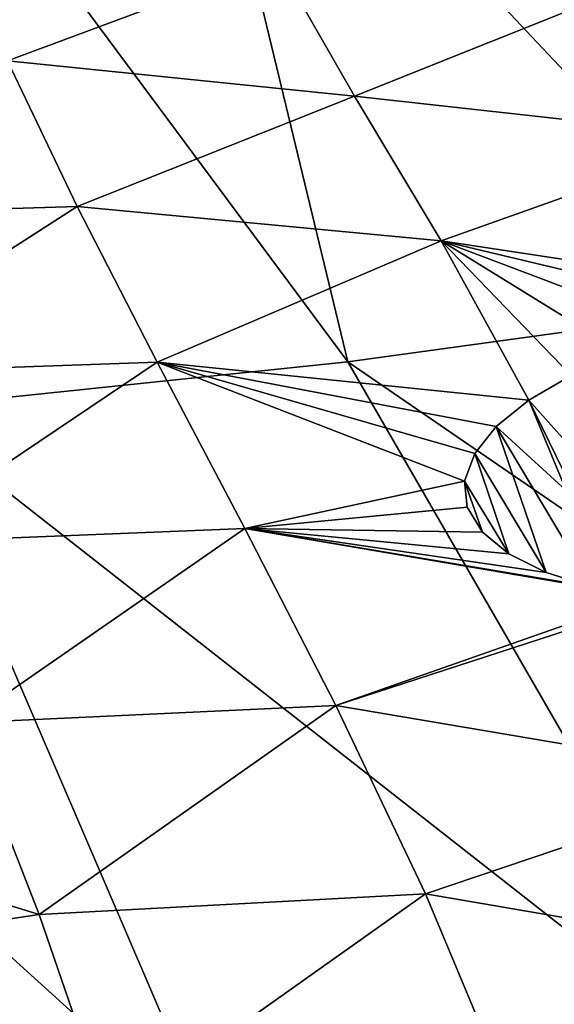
# Model space of a CAD drawing. Header units: metres. Extents: x -106 to 264, y -111 to 81.
# Tile 387 of 549: x 208.57 to 211.61, y 11.86 to 17.44. Entities that reach past the tile are written whole.
import ezdxf

# ---------------------------------------------------------------- set-up
doc = ezdxf.new("R2010")
doc.units = ezdxf.units.M
doc.layers.add('solid_20422013', color=7, linetype='CONTINUOUS')

msp = doc.modelspace()

# ---------------------------------------------------------------- linework, layer by layer
at = {"layer": 'solid_20422013'}
for points in [[(215.270538, 16.249247, 232.649216), (212.893814, 20.109241, 226.015732), (211.223755, 19.767656, 226.965576)], [(212.900543, 15.840211, 233.786911), (211.223755, 19.767656, 226.965576), (209.47522, 19.474665, 227.780441)], [(212.900543, 15.840211, 233.786911), (215.270538, 16.249247, 232.649216), (211.223755, 19.767656, 226.965576)], [(210.43573, 15.501623, 234.728928), (209.47522, 19.474665, 227.780441), (207.660507, 19.232313, 228.454651)], [(210.43573, 15.501623, 234.728928), (212.900543, 15.840211, 233.786911), (209.47522, 19.474665, 227.780441)], [(207.894302, 15.235973, 235.468353), (210.43573, 15.501623, 234.728928), (207.660507, 19.232313, 228.454651)], [(208.500412, 17.209648, 158.271484), (208.146042, 17.979208, 155.98613), (210.031586, 17.779177, 157.319855)], [(208.500412, 17.209648, 158.271484), (210.031586, 17.779177, 157.319855), (210.472321, 17.010427, 159.514008)], [(210.031586, 17.779177, 157.319855), (212.018173, 17.628328, 158.566971), (210.472321, 17.010427, 159.514008)], [(210.472321, 17.010427, 159.514008), (212.018173, 17.628328, 158.566971), (212.611557, 16.772774, 160.915802)], [(207.050171, 16.327204, 160.214249), (208.500412, 17.209648, 158.271484), (208.897751, 16.383366, 160.594208)], [(208.897751, 16.383366, 160.594208), (208.500412, 17.209648, 158.271484), (210.472321, 17.010427, 159.514008)], [(208.897751, 16.383366, 160.594208), (210.472321, 17.010427, 159.514008), (210.965408, 16.188807, 161.746994)], [(210.472321, 17.010427, 159.514008), (212.611557, 16.772774, 160.915802), (210.965408, 16.188807, 161.746994)], [(210.965408, 16.188807, 161.746994), (212.611557, 16.772774, 160.915802), (213.202591, 15.849249, 163.306564)], [(207.414413, 15.431135, 162.644501), (207.050171, 16.327204, 160.214249), (208.897751, 16.383366, 160.594208)], [(207.414413, 15.431135, 162.644501), (208.897751, 16.383366, 160.594208), (209.351364, 15.499404, 162.959503)], [(209.351364, 15.499404, 162.959503), (208.897751, 16.383366, 160.594208), (210.965408, 16.188807, 161.746994)], [(209.351364, 15.499404, 162.959503), (210.965408, 16.188807, 161.746994), (211.463379, 15.284481, 164.077423)], [(211.70314, 15.423866, 163.819748), (211.463379, 15.284481, 164.077423), (210.965408, 16.188807, 161.746994)], [(211.99324, 15.554159, 163.60173), (211.70314, 15.423866, 163.819748), (210.965408, 16.188807, 161.746994)], [(212.338623, 15.669454, 163.440155), (211.99324, 15.554159, 163.60173), (210.965408, 16.188807, 161.746994)], [(212.741516, 15.766927, 163.343491), (212.338623, 15.669454, 163.440155), (210.965408, 16.188807, 161.746994)], [(213.202591, 15.849249, 163.306564), (212.741516, 15.766927, 163.343491), (210.965408, 16.188807, 161.746994)], [(215.844086, 11.795864, 239.781464), (212.900543, 15.840211, 233.786911), (210.43573, 15.501623, 234.728928)], [(207.824051, 14.473509, 165.123398), (207.414413, 15.431135, 162.644501), (209.351364, 15.499404, 162.959503)], [(207.824051, 14.473509, 165.123398), (209.351364, 15.499404, 162.959503), (209.849991, 14.556023, 165.374756)], [(212.812897, 11.385986, 240.921783), (210.43573, 15.501623, 234.728928), (207.894302, 15.235973, 235.468353)], [(209.351364, 15.499404, 162.959503), (211.15567, 14.982254, 164.702972), (211.098282, 14.824514, 165.058655)], [(209.849991, 14.556023, 165.374756), (209.351364, 15.499404, 162.959503), (211.098282, 14.824514, 165.058655)], [(209.351364, 15.499404, 162.959503), (211.277252, 15.13536, 164.375839), (211.15567, 14.982254, 164.702972)], [(209.351364, 15.499404, 162.959503), (211.463379, 15.284481, 164.077423), (211.277252, 15.13536, 164.375839)], [(212.812897, 11.385986, 240.921783), (215.844086, 11.795864, 239.781464), (210.43573, 15.501623, 234.728928)], [(211.700424, 15.020108, 164.767517), (211.463379, 15.284481, 164.077423), (211.70314, 15.423866, 163.819748)], [(211.674591, 14.771421, 165.340149), (211.277252, 15.13536, 164.375839), (211.463379, 15.284481, 164.077423)], [(211.654892, 14.893045, 165.051392), (211.674591, 14.771421, 165.340149), (211.463379, 15.284481, 164.077423)], [(211.700424, 15.020108, 164.767517), (211.654892, 14.893045, 165.051392), (211.463379, 15.284481, 164.077423)], [(209.690277, 11.064436, 241.816757), (207.894302, 15.235973, 235.468353), (205.295029, 15.045215, 235.999756)], [(209.690277, 11.064436, 241.816757), (212.812897, 11.385986, 240.921783), (207.894302, 15.235973, 235.468353)], [(211.277252, 15.13536, 164.375839), (211.561554, 14.306775, 166.386353), (211.15567, 14.982254, 164.702972)], [(211.277252, 15.13536, 164.375839), (211.820724, 14.22473, 166.641922), (211.561554, 14.306775, 166.386353)], [(211.674591, 14.771421, 165.340149), (211.820724, 14.22473, 166.641922), (211.277252, 15.13536, 164.375839)], [(206.498611, 10.833508, 242.460007), (209.690277, 11.064436, 241.816757), (205.295029, 15.045215, 235.999756)], [(211.15567, 14.982254, 164.702972), (211.348862, 14.411766, 166.088623), (211.098282, 14.824514, 165.058655)], [(211.15567, 14.982254, 164.702972), (211.561554, 14.306775, 166.386353), (211.348862, 14.411766, 166.088623)], [(209.849991, 14.556023, 165.374756), (211.098282, 14.824514, 165.058655), (211.112518, 14.67584, 165.411346)], [(211.098282, 14.824514, 165.058655), (211.348862, 14.411766, 166.088623), (211.200089, 14.534996, 165.763458)], [(211.098282, 14.824514, 165.058655), (211.200089, 14.534996, 165.763458), (211.112518, 14.67584, 165.411346)], [(209.849991, 14.556023, 165.374756), (211.112518, 14.67584, 165.411346), (211.200089, 14.534996, 165.763458)], [(208.254852, 13.452085, 167.66011), (207.824051, 14.473509, 165.123398), (209.849991, 14.556023, 165.374756)], [(208.254852, 13.452085, 167.66011), (209.849991, 14.556023, 165.374756), (210.367218, 13.550995, 167.848755)], [(209.849991, 14.556023, 165.374756), (211.820724, 14.22473, 166.641922), (212.126312, 14.167236, 166.8526)], [(210.367218, 13.550995, 167.848755), (209.849991, 14.556023, 165.374756), (212.126312, 14.167236, 166.8526)], [(209.849991, 14.556023, 165.374756), (211.561554, 14.306775, 166.386353), (211.820724, 14.22473, 166.641922)], [(209.849991, 14.556023, 165.374756), (211.348862, 14.411766, 166.088623), (211.561554, 14.306775, 166.386353)], [(209.849991, 14.556023, 165.374756), (211.200089, 14.534996, 165.763458), (211.348862, 14.411766, 166.088623)], [(210.367218, 13.550995, 167.848755), (212.126312, 14.167236, 166.8526), (212.225052, 14.15498, 166.90625)], [(210.367218, 13.550995, 167.848755), (212.225052, 14.15498, 166.90625), (212.818176, 13.136942, 169.345154)], [(208.681686, 12.364593, 170.26387), (208.254852, 13.452085, 167.66011), (210.367218, 13.550995, 167.848755)], [(208.681686, 12.364593, 170.26387), (210.367218, 13.550995, 167.848755), (210.876389, 12.482089, 170.390259)], [(210.876389, 12.482089, 170.390259), (210.367218, 13.550995, 167.848755), (212.818176, 13.136942, 169.345154)], [(206.252975, 13.111247, 168.154617), (208.254852, 13.452085, 167.66011), (208.681686, 12.364593, 170.26387)], [(210.876389, 12.482089, 170.390259), (212.818176, 13.136942, 169.345154), (213.382385, 12.053166, 171.862579)], [(206.566833, 12.049299, 170.692078), (206.252975, 13.111247, 168.154617), (208.681686, 12.364593, 170.26387)], [(209.079453, 11.208758, 172.943939), (208.681686, 12.364593, 170.26387), (210.876389, 12.482089, 170.390259)], [(209.079453, 11.208758, 172.943939), (210.876389, 12.482089, 170.390259), (211.35083, 11.347074, 173.008057)], [(211.35083, 11.347074, 173.008057), (210.876389, 12.482089, 170.390259), (213.382385, 12.053166, 171.862579)], [(206.566833, 12.049299, 170.692078), (208.681686, 12.364593, 170.26387), (209.079453, 11.208758, 172.943939)], [(206.856094, 10.923648, 173.299866), (206.566833, 12.049299, 170.692078), (209.079453, 11.208758, 172.943939)], [(211.35083, 11.347074, 173.008057), (213.382385, 12.053166, 171.862579), (213.892365, 10.904311, 174.4608)]]:
    msp.add_3dface(points, dxfattribs=at)

doc.saveas('drawing.dxf')
